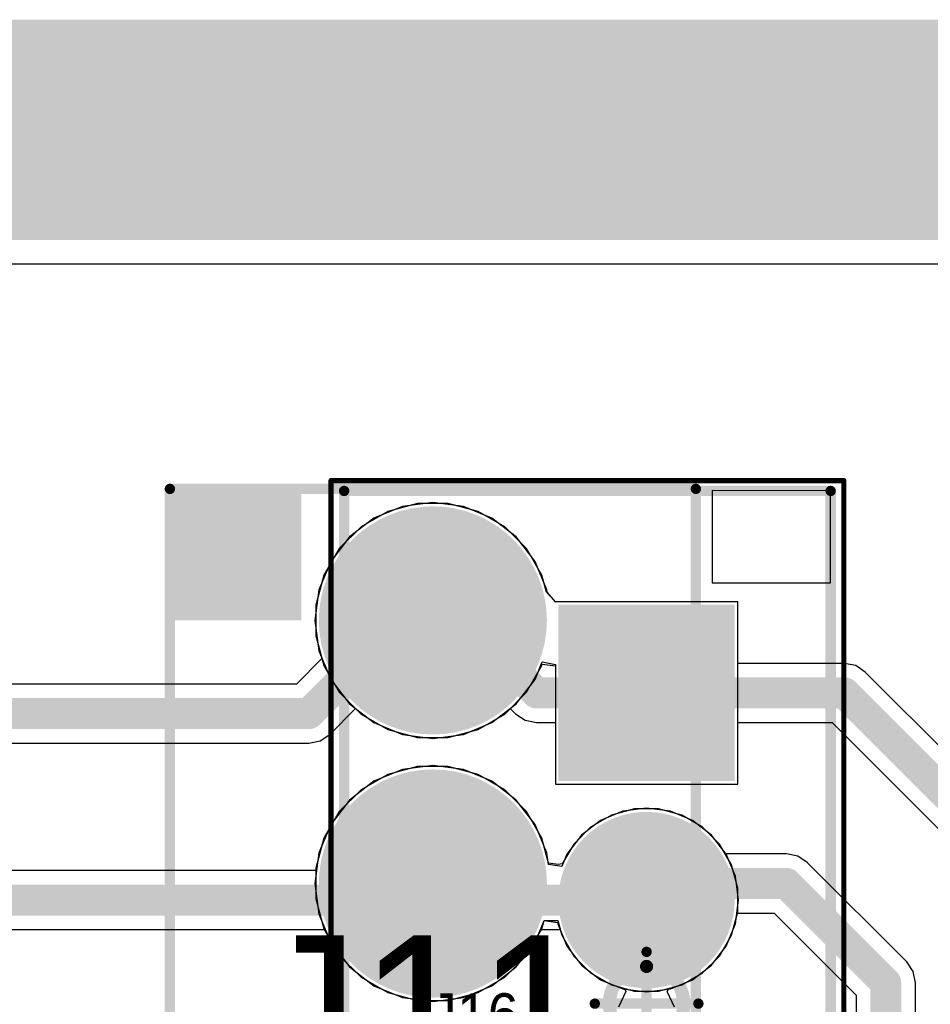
# Model space of a CAD drawing. Header units: millimetres. Extents: x -0.08 to 3.17, y -0.08 to 4.88.
# Tile 285 of 288: x 1.99 to 2.33, y 4.51 to 4.88. Entities that reach past the tile are written whole.
import ezdxf

# ---------------------------------------------------------------- set-up
doc = ezdxf.new("R2010")
doc.units = ezdxf.units.MM
doc.header["$MEASUREMENT"] = 0
for name, color, linetype in [('BottomLayer', 5, 'Continuous'), ('BottomSolder', 6, 'Continuous'), ('Mechanical13', 56, 'Continuous'), ('Mechanical15', 56, 'Continuous'), ('Mechanical2', 216, 'Continuous'), ('Mechanical3', 76, 'Continuous'), ('Mechanical4', 56, 'Continuous'), ('MidLayer1', 16, 'Continuous'), ('MidLayer2', 76, 'Continuous'), ('MultiLayer', 9, 'Continuous'), ('PadHoleLayer', 156, 'Continuous'), ('TopLayer', 1, 'Continuous'), ('TopSolder', 216, 'Continuous')]:
    doc.layers.add(name, color=color, linetype=linetype)

# ---------------------------------------------------------------- blocks, each defined once
blk = doc.blocks.new('LHA_04_TS_463')
at = {"layer": 'BottomLayer', "const_width": 0.03937}
for points in [[(-0.01969, 0.15, 1), (0.01969, 0.15, 1)], [(-0.01969, 0.05, 1), (0.01969, 0.05, 1)], [(-0.01969, -0.05, 1), (0.01969, -0.05, 1)], [(-0.01969, -0.15, 1), (0.01969, -0.15, 1)]]:
    blk.add_lwpolyline(points, format="xyb", close=True, dxfattribs=at)
at = {"layer": 'BottomSolder', "const_width": 0.04337}
for points in [[(-0.02168, 0.15, 1), (0.02168, 0.15, 1)], [(-0.02168, 0.05, 1), (0.02168, 0.05, 1)], [(-0.02168, -0.05, 1), (0.02168, -0.05, 1)], [(-0.02168, -0.15, 1), (0.02168, -0.15, 1)]]:
    blk.add_lwpolyline(points, format="xyb", close=True, dxfattribs=at)
at = {"layer": 'Mechanical13', "const_width": 0.00394}
for points in [[(-0.1, -0.2), (-0.1, 0.2)], [(-0.1, 0.2), (0.1, 0.2)], [(0.1, -0.2), (0.1, 0.2)], [(-0.1, -0.2), (0.1, -0.2)]]:
    blk.add_lwpolyline(points, dxfattribs=at)
at = {"layer": 'Mechanical13', "const_width": 0.00197}
for points in [[(-0.10098, 0.2, 1), (-0.09902, 0.2, 1)], [(-0.10098, 0.2, 1), (-0.09902, 0.2, 1)], [(0.09902, 0.2, 1), (0.10098, 0.2, 1)], [(0.09902, 0.2, 1), (0.10098, 0.2, 1)], [(-0.10098, -0.2, 1), (-0.09902, -0.2, 1)], [(-0.10098, -0.2, 1), (-0.09902, -0.2, 1)], [(0.09902, -0.2, 1), (0.10098, -0.2, 1)], [(0.09902, -0.2, 1), (0.10098, -0.2, 1)]]:
    blk.add_lwpolyline(points, format="xyb", close=True, dxfattribs=at)
at = {"layer": 'Mechanical13'}
blk.add_solid([(-0.1, 0.15), (-0.05, 0.15), (-0.1, 0.2), (-0.05, 0.2)], dxfattribs=at)
at = {"layer": 'Mechanical15', "const_width": 0.00394}
for points in [[(-0.1, -0.2), (-0.1, 0.2)], [(-0.1, 0.2), (0.1, 0.2)], [(0.1, -0.2), (0.1, 0.2)], [(-0.1, -0.2), (0.1, -0.2)]]:
    blk.add_lwpolyline(points, dxfattribs=at)
at = {"layer": 'Mechanical15', "const_width": 0.00197}
for points in [[(-0.10098, 0.2, 1), (-0.09902, 0.2, 1)], [(-0.10098, 0.2, 1), (-0.09902, 0.2, 1)], [(0.09902, 0.2, 1), (0.10098, 0.2, 1)], [(0.09902, 0.2, 1), (0.10098, 0.2, 1)], [(-0.10098, -0.2, 1), (-0.09902, -0.2, 1)], [(-0.10098, -0.2, 1), (-0.09902, -0.2, 1)], [(0.09902, -0.2, 1), (0.10098, -0.2, 1)], [(0.09902, -0.2, 1), (0.10098, -0.2, 1)]]:
    blk.add_lwpolyline(points, format="xyb", close=True, dxfattribs=at)
at = {"layer": 'MidLayer1', "const_width": 0.03937}
for points in [[(-0.01969, 0.15, 1), (0.01969, 0.15, 1)], [(-0.01969, 0.05, 1), (0.01969, 0.05, 1)], [(-0.01969, -0.05, 1), (0.01969, -0.05, 1)], [(-0.01969, -0.15, 1), (0.01969, -0.15, 1)]]:
    blk.add_lwpolyline(points, format="xyb", close=True, dxfattribs=at)
at = {"layer": 'MidLayer2', "const_width": 0.03937}
for points in [[(-0.01969, 0.15, 1), (0.01969, 0.15, 1)], [(-0.01969, 0.05, 1), (0.01969, 0.05, 1)], [(-0.01969, -0.05, 1), (0.01969, -0.05, 1)], [(-0.01969, -0.15, 1), (0.01969, -0.15, 1)]]:
    blk.add_lwpolyline(points, format="xyb", close=True, dxfattribs=at)
at = {"layer": 'MultiLayer', "const_width": 0.03937}
for points in [[(-0.01969, 0.15, 1), (0.01969, 0.15, 1)], [(-0.01969, 0.05, 1), (0.01969, 0.05, 1)], [(-0.01969, -0.05, 1), (0.01969, -0.05, 1)], [(-0.01969, -0.15, 1), (0.01969, -0.15, 1)]]:
    blk.add_lwpolyline(points, format="xyb", close=True, dxfattribs=at)
at = {"layer": 'PadHoleLayer', "const_width": 0.02362}
for points in [[(-0.01181, 0.15, 1), (0.01181, 0.15, 1)], [(-0.01181, 0.05, 1), (0.01181, 0.05, 1)], [(-0.01181, -0.05, 1), (0.01181, -0.05, 1)], [(-0.01181, -0.15, 1), (0.01181, -0.15, 1)]]:
    blk.add_lwpolyline(points, format="xyb", close=True, dxfattribs=at)
at = {"layer": 'TopLayer', "const_width": 0.03937}
for points in [[(-0.01969, 0.15, 1), (0.01969, 0.15, 1)], [(-0.01969, 0.05, 1), (0.01969, 0.05, 1)], [(-0.01969, -0.05, 1), (0.01969, -0.05, 1)], [(-0.01969, -0.15, 1), (0.01969, -0.15, 1)]]:
    blk.add_lwpolyline(points, format="xyb", close=True, dxfattribs=at)
at = {"layer": 'TopSolder', "const_width": 0.04337}
for points in [[(-0.02168, 0.15, 1), (0.02168, 0.15, 1)], [(-0.02168, 0.05, 1), (0.02168, 0.05, 1)], [(-0.02168, -0.05, 1), (0.02168, -0.05, 1)], [(-0.02168, -0.15, 1), (0.02168, -0.15, 1)]]:
    blk.add_lwpolyline(points, format="xyb", close=True, dxfattribs=at)
blk = doc.blocks.new('JST_B4B_PH_K_S_V_501')
at = {"layer": 'BottomLayer', "const_width": 0.02953}
for points in [[(-0.05413, 0, 1), (-0.02461, 0, 1)], [(0.02461, 0, 1), (0.05413, 0, 1)], [(0.10335, 0, 1), (0.13287, 0, 1)]]:
    blk.add_lwpolyline(points, format="xyb", close=True, dxfattribs=at)
at = {"layer": 'BottomLayer'}
blk.add_solid([(-0.14764, -0.02953), (-0.08858, -0.02953), (-0.14764, 0.02953), (-0.08858, 0.02953)], dxfattribs=at)
at = {"layer": 'BottomSolder', "const_width": 0.03353}
for points in [[(-0.05613, 0, 1), (-0.02261, 0, 1)], [(0.02261, 0, 1), (0.05613, 0, 1)], [(0.10135, 0, 1), (0.13487, 0, 1)]]:
    blk.add_lwpolyline(points, format="xyb", close=True, dxfattribs=at)
at = {"layer": 'BottomSolder'}
blk.add_solid([(-0.15164, -0.03353), (-0.08458, -0.03353), (-0.15164, 0.03353), (-0.08458, 0.03353)], dxfattribs=at)
at = {"layer": 'Mechanical13'}
for p, q in [((-0.19488, 0.07), (-0.195, 0.025)), ((-0.16, 0.07), (-0.19488, 0.07)), ((-0.16, 0.025), (-0.16, 0.07)), ((-0.195, 0.025), (-0.16, 0.025))]:
    blk.add_line(p, q, dxfattribs=at)
at = {"layer": 'Mechanical13', "const_width": 0.00394}
for points in [[(-0.19488, -0.115), (-0.19488, 0.07)], [(0.19488, 0.07), (-0.19488, 0.07)], [(0.2039, 0.07), (0.19488, 0.07)], [(0.2039, 0.02265), (0.2039, 0.07)], [(0.2039, -0.06415), (0.2039, 0.02265)], [(0.2039, -0.06415), (0.2039, -0.06415)], [(0.2039, -0.115), (0.2039, -0.06415)], [(0.19488, -0.115), (-0.19488, -0.115)], [(0.2039, -0.115), (0.19488, -0.115)]]:
    blk.add_lwpolyline(points, dxfattribs=at)
at = {"layer": 'Mechanical13', "const_width": 0.00197}
for points in [[(-0.19587, 0.07, 1), (-0.1939, 0.07, 1)], [(-0.19587, 0.07, 1), (-0.1939, 0.07, 1)], [(0.1939, 0.07, 1), (0.19587, 0.07, 1)], [(0.1939, 0.07, 1), (0.19587, 0.07, 1)], [(0.20292, 0.07, 1), (0.20489, 0.07, 1)], [(0.20292, 0.07, 1), (0.20489, 0.07, 1)], [(0.20292, 0.02265, 1), (0.20489, 0.02265, 1)], [(0.20292, 0.02265, 1), (0.20489, 0.02265, 1)], [(0.20292, -0.06415, 1), (0.20489, -0.06415, 1)], [(0.20292, -0.06415, 1), (0.20489, -0.06415, 1)], [(0.20292, -0.06415, 1), (0.20489, -0.06415, 1)], [(0.20292, -0.06415, 1), (0.20489, -0.06415, 1)], [(-0.19587, -0.115, 1), (-0.1939, -0.115, 1)], [(-0.19587, -0.115, 1), (-0.1939, -0.115, 1)], [(0.1939, -0.115, 1), (0.19587, -0.115, 1)], [(0.1939, -0.115, 1), (0.19587, -0.115, 1)], [(0.20292, -0.115, 1), (0.20489, -0.115, 1)], [(0.20292, -0.115, 1), (0.20489, -0.115, 1)]]:
    blk.add_lwpolyline(points, format="xyb", close=True, dxfattribs=at)
at = {"layer": 'Mechanical15'}
for points, const_width in [([(-0.19882, -0.12), (-0.19882, 0.075)], 0.00197), ([(0.20847, 0.075), (-0.19882, 0.075)], 0.00197), ([(0.20847, 0.02289), (0.20847, 0.075)], 0.00197), ([(0.20842, 0.02283), (0.20847, 0.02289)], 0.00197), ([(0.20842, -0.06783), (0.20842, 0.02283)], 0.00197), ([(0, -0.01969), (0, 0.01969)], 0.00394), ([(0.01969, 0), (-0.01969, 0)], 0.00394), ([(0.20842, -0.12), (0.20842, -0.06783)], 0.00197), ([(0.20842, -0.12), (-0.19882, -0.12)], 0.00197)]:
    blk.add_lwpolyline(points, dxfattribs=dict(at, const_width=const_width))
for points, const_width in [([(-0.19931, 0.075, 1), (-0.19833, 0.075, 1)], 0.000984), ([(-0.19931, 0.075, 1), (-0.19833, 0.075, 1)], 0.000984), ([(0.20798, 0.075, 1), (0.20897, 0.075, 1)], 0.000984), ([(0.20798, 0.075, 1), (0.20897, 0.075, 1)], 0.000984), ([(0.20792, 0.02283, 1), (0.20891, 0.02283, 1)], 0.000984), ([(0.20792, 0.02283, 1), (0.20891, 0.02283, 1)], 0.000984), ([(0.20798, 0.02289, 1), (0.20897, 0.02289, 1)], 0.000984), ([(0.20798, 0.02289, 1), (0.20897, 0.02289, 1)], 0.000984), ([(-0.00098, 0.01969, 1), (0.00098, 0.01969, 1)], 0.00197), ([(0.01414, 0, 1), (-0.01414, 0, 1)], 0.005), ([(-0.02067, 0, 1), (-0.0187, 0, 1)], 0.00197), ([(-0.01539, 0, 1), (-0.01289, 0, 1)], 0.0025), ([(0.01289, 0, 1), (0.01539, 0, 1)], 0.0025), ([(0.0187, 0, 1), (0.02067, 0, 1)], 0.00197), ([(-0.00098, -0.01969, 1), (0.00098, -0.01969, 1)], 0.00197), ([(0.20792, -0.06783, 1), (0.20891, -0.06783, 1)], 0.000984), ([(0.20792, -0.06783, 1), (0.20891, -0.06783, 1)], 0.000984), ([(-0.19931, -0.12, 1), (-0.19833, -0.12, 1)], 0.000984), ([(-0.19931, -0.12, 1), (-0.19833, -0.12, 1)], 0.000984), ([(0.20792, -0.12, 1), (0.20891, -0.12, 1)], 0.000984), ([(0.20792, -0.12, 1), (0.20891, -0.12, 1)], 0.000984)]:
    blk.add_lwpolyline(points, format="xyb", close=True, dxfattribs=dict(at, const_width=const_width))
at = {"layer": 'MidLayer1', "const_width": 0.02953}
for points in [[(-0.05413, 0, 1), (-0.02461, 0, 1)], [(0.02461, 0, 1), (0.05413, 0, 1)], [(0.10335, 0, 1), (0.13287, 0, 1)]]:
    blk.add_lwpolyline(points, format="xyb", close=True, dxfattribs=at)
at = {"layer": 'MidLayer1'}
blk.add_solid([(-0.14764, -0.02953), (-0.08858, -0.02953), (-0.14764, 0.02953), (-0.08858, 0.02953)], dxfattribs=at)
at = {"layer": 'MidLayer2', "const_width": 0.02953}
for points in [[(-0.05413, 0, 1), (-0.02461, 0, 1)], [(0.02461, 0, 1), (0.05413, 0, 1)], [(0.10335, 0, 1), (0.13287, 0, 1)]]:
    blk.add_lwpolyline(points, format="xyb", close=True, dxfattribs=at)
at = {"layer": 'MidLayer2'}
blk.add_solid([(-0.14764, -0.02953), (-0.08858, -0.02953), (-0.14764, 0.02953), (-0.08858, 0.02953)], dxfattribs=at)
at = {"layer": 'MultiLayer', "const_width": 0.02953}
for points in [[(-0.05413, 0, 1), (-0.02461, 0, 1)], [(0.02461, 0, 1), (0.05413, 0, 1)], [(0.10335, 0, 1), (0.13287, 0, 1)]]:
    blk.add_lwpolyline(points, format="xyb", close=True, dxfattribs=at)
at = {"layer": 'MultiLayer'}
blk.add_solid([(-0.14764, -0.02953), (-0.08858, -0.02953), (-0.14764, 0.02953), (-0.08858, 0.02953)], dxfattribs=at)
at = {"layer": 'PadHoleLayer', "const_width": 0.01969}
for points in [[(-0.12795, 0, 1), (-0.10827, 0, 1)], [(-0.04921, 0, 1), (-0.02953, 0, 1)], [(0.02953, 0, 1), (0.04921, 0, 1)], [(0.10827, 0, 1), (0.12795, 0, 1)]]:
    blk.add_lwpolyline(points, format="xyb", close=True, dxfattribs=at)
at = {"layer": 'TopLayer', "const_width": 0.02953}
for points in [[(-0.05413, 0, 1), (-0.02461, 0, 1)], [(0.02461, 0, 1), (0.05413, 0, 1)], [(0.10335, 0, 1), (0.13287, 0, 1)]]:
    blk.add_lwpolyline(points, format="xyb", close=True, dxfattribs=at)
at = {"layer": 'TopLayer'}
blk.add_solid([(-0.14764, -0.02953), (-0.08858, -0.02953), (-0.14764, 0.02953), (-0.08858, 0.02953)], dxfattribs=at)
at = {"layer": 'TopSolder', "const_width": 0.03353}
for points in [[(-0.05613, 0, 1), (-0.02261, 0, 1)], [(0.02261, 0, 1), (0.05613, 0, 1)], [(0.10135, 0, 1), (0.13487, 0, 1)]]:
    blk.add_lwpolyline(points, format="xyb", close=True, dxfattribs=at)
at = {"layer": 'TopSolder'}
blk.add_solid([(-0.15164, -0.03353), (-0.08458, -0.03353), (-0.15164, 0.03353), (-0.08458, 0.03353)], dxfattribs=at)

msp = doc.modelspace()

# ---------------------------------------------------------------- linework, layer by layer
at = {"layer": 'BottomLayer'}
for p, q in [((0.656, 4.7891), (2.4487, 4.7891)), ((2.13688, 4.69803), (2.12557, 4.695)), ((2.1486, 4.69803), (2.13688, 4.69803)), ((2.15991, 4.695), (2.1486, 4.69803)), ((2.12557, 4.695), (2.11542, 4.68914)), ((2.17006, 4.68914), (2.15991, 4.695)), ((2.11542, 4.68914), (2.10714, 4.68086)), ((2.17834, 4.68086), (2.17006, 4.68914)), ((2.10714, 4.68086), (2.10128, 4.67072)), ((2.1842, 4.67072), (2.17834, 4.68086)), ((2.10128, 4.67072), (2.09825, 4.6594)), ((2.18594, 4.66422), (2.1842, 4.67072)), ((2.18935, 4.66063), (2.18594, 4.66422)), ((2.19205, 4.66063), (2.18935, 4.66063)), ((2.25865, 4.66063), (2.19205, 4.66063)), ((2.25865, 4.59134), (2.25865, 4.66063)), ((2.09825, 4.6594), (2.09825, 4.64769)), ((2.09825, 4.64769), (2.10128, 4.63637)), ((2.10128, 4.63637), (2.10714, 4.62623)), ((2.17834, 4.62623), (2.1842, 4.63637)), ((2.1842, 4.63637), (2.18435, 4.63696)), ((2.18435, 4.63696), (2.18935, 4.6363)), ((2.18935, 4.6363), (2.18935, 4.59134)), ((2.10714, 4.62623), (2.11542, 4.61794)), ((2.17006, 4.61794), (2.17834, 4.62623)), ((2.11542, 4.61794), (2.12557, 4.61209)), ((2.15991, 4.61209), (2.17006, 4.61794)), ((2.12557, 4.61209), (2.13688, 4.60906)), ((2.1486, 4.60906), (2.15991, 4.61209)), ((2.13688, 4.60906), (2.1486, 4.60906)), ((2.13688, 4.59803), (2.12557, 4.595)), ((2.1486, 4.59803), (2.13688, 4.59803)), ((2.15991, 4.595), (2.1486, 4.59803)), ((2.12557, 4.595), (2.11542, 4.58914)), ((2.17006, 4.58914), (2.15991, 4.595)), ((2.11542, 4.58914), (2.10714, 4.58086)), ((2.17834, 4.58086), (2.17006, 4.58914)), ((2.18935, 4.59134), (2.25865, 4.59134)), ((2.21944, 4.58189), (2.21063, 4.57953)), ((2.22856, 4.58189), (2.21944, 4.58189)), ((2.23737, 4.57953), (2.22856, 4.58189)), ((2.10714, 4.58086), (2.10128, 4.57072)), ((2.1842, 4.57072), (2.17834, 4.58086)), ((2.21063, 4.57953), (2.20273, 4.57497)), ((2.24527, 4.57497), (2.23737, 4.57953)), ((2.20273, 4.57497), (2.19628, 4.56852)), ((2.25172, 4.56852), (2.24527, 4.57497)), ((2.10128, 4.57072), (2.09825, 4.5594)), ((2.18672, 4.56129), (2.1842, 4.57072)), ((2.19628, 4.56852), (2.19196, 4.56105)), ((2.25628, 4.56062), (2.25172, 4.56852)), ((2.09825, 4.5594), (2.09825, 4.54769)), ((2.19042, 4.56079), (2.18672, 4.56129)), ((2.19196, 4.56105), (2.19042, 4.56079)), ((2.25865, 4.55181), (2.25628, 4.56062)), ((2.25865, 4.54268), (2.25865, 4.55181)), ((2.09825, 4.54769), (2.10128, 4.53637)), ((2.25628, 4.53387), (2.25865, 4.54268)), ((2.10128, 4.53637), (2.10714, 4.52623)), ((2.17834, 4.52623), (2.1842, 4.53637)), ((2.1842, 4.53637), (2.18503, 4.53949)), ((2.18503, 4.53949), (2.19021, 4.53949)), ((2.19021, 4.53949), (2.19172, 4.53387)), ((2.19172, 4.53387), (2.19628, 4.52597)), ((2.25172, 4.52597), (2.25628, 4.53387)), ((2.10714, 4.52623), (2.11542, 4.51794)), ((2.17006, 4.51794), (2.17834, 4.52623)), ((2.19628, 4.52597), (2.20273, 4.51952)), ((2.24527, 4.51952), (2.25172, 4.52597)), ((2.11542, 4.51794), (2.12557, 4.51209)), ((2.15991, 4.51209), (2.17006, 4.51794)), ((2.20273, 4.51952), (2.21063, 4.51496)), ((2.23737, 4.51496), (2.24527, 4.51952)), ((2.21063, 4.51496), (2.21944, 4.5126)), ((2.22856, 4.5126), (2.23737, 4.51496)), ((2.12557, 4.51209), (2.13688, 4.50906)), ((2.1486, 4.50906), (2.15991, 4.51209)), ((2.21944, 4.5126), (2.22856, 4.5126)), ((2.13688, 4.50906), (2.1486, 4.50906))]:
    msp.add_line(p, q, dxfattribs=at)
at = {"layer": 'Mechanical3', "const_width": 0.07874}
msp.add_lwpolyline([(0.66929, 4.84252), (2.44094, 4.84252)], dxfattribs=at)
at = {"layer": 'Mechanical4', "const_width": 0.01}
msp.add_lwpolyline([(0.49213, 4.80315), (2.58833, 4.80315)], dxfattribs=at)
at = {"layer": 'MidLayer1'}
for p, q in [((0.65673, 4.7891), (2.44797, 4.7891)), ((2.14274, 4.69842), (2.13113, 4.69689)), ((2.15435, 4.69689), (2.14274, 4.69842)), ((2.13113, 4.69689), (2.1203, 4.6924)), ((2.16518, 4.6924), (2.15435, 4.69689)), ((2.1203, 4.6924), (2.11101, 4.68527)), ((2.17447, 4.68527), (2.16518, 4.6924)), ((2.11101, 4.68527), (2.10388, 4.67598)), ((2.1816, 4.67598), (2.17447, 4.68527)), ((2.10388, 4.67598), (2.0994, 4.66516)), ((2.18608, 4.66516), (2.1816, 4.67598)), ((2.0994, 4.66516), (2.09787, 4.65354)), ((2.18619, 4.66432), (2.18608, 4.66516)), ((2.18935, 4.66063), (2.18619, 4.66432)), ((2.19172, 4.66063), (2.18935, 4.66063)), ((2.25865, 4.66063), (2.19172, 4.66063)), ((2.25865, 4.59134), (2.25865, 4.66063)), ((2.09787, 4.65354), (2.0994, 4.64193)), ((2.0994, 4.64193), (2.10388, 4.63111)), ((2.1816, 4.63111), (2.18435, 4.63776)), ((2.18435, 4.63776), (2.18935, 4.63676)), ((2.18935, 4.63676), (2.18935, 4.59134)), ((2.10388, 4.63111), (2.11101, 4.62181)), ((2.17447, 4.62181), (2.1816, 4.63111)), ((2.11101, 4.62181), (2.1203, 4.61468)), ((2.16518, 4.61468), (2.17447, 4.62181)), ((2.1203, 4.61468), (2.13113, 4.6102)), ((2.15435, 4.6102), (2.16518, 4.61468)), ((2.13113, 4.6102), (2.14274, 4.60867)), ((2.14274, 4.60867), (2.15435, 4.6102)), ((2.13113, 4.59689), (2.1203, 4.5924)), ((2.14274, 4.59842), (2.13113, 4.59689)), ((2.15435, 4.59689), (2.14274, 4.59842)), ((2.16518, 4.5924), (2.15435, 4.59689)), ((2.1203, 4.5924), (2.11101, 4.58527)), ((2.17447, 4.58527), (2.16518, 4.5924)), ((2.18935, 4.59134), (2.25865, 4.59134)), ((2.11101, 4.58527), (2.10388, 4.57598)), ((2.1816, 4.57598), (2.17447, 4.58527)), ((2.224, 4.58219), (2.21496, 4.581)), ((2.23304, 4.581), (2.224, 4.58219)), ((2.20653, 4.57751), (2.19929, 4.57195)), ((2.21496, 4.581), (2.20653, 4.57751)), ((2.24147, 4.57751), (2.23304, 4.581)), ((2.24871, 4.57195), (2.24147, 4.57751)), ((2.10388, 4.57598), (2.0994, 4.56516)), ((2.18608, 4.56516), (2.1816, 4.57598)), ((2.19929, 4.57195), (2.19374, 4.56472)), ((2.25426, 4.56472), (2.24871, 4.57195)), ((2.0994, 4.56516), (2.09787, 4.55354)), ((2.18667, 4.56072), (2.18608, 4.56516)), ((2.19374, 4.56472), (2.1918, 4.56004)), ((2.25775, 4.55629), (2.25426, 4.56472)), ((2.1918, 4.56004), (2.18667, 4.56072)), ((2.25894, 4.54724), (2.25775, 4.55629)), ((2.09787, 4.55354), (2.0994, 4.54193)), ((2.25775, 4.5382), (2.25894, 4.54724)), ((2.0994, 4.54193), (2.10388, 4.53111)), ((2.1816, 4.53111), (2.18504, 4.53942)), ((2.18504, 4.53942), (2.19017, 4.53874)), ((2.19017, 4.53874), (2.19025, 4.5382)), ((2.19025, 4.5382), (2.19374, 4.52977)), ((2.25426, 4.52977), (2.25775, 4.5382)), ((2.10388, 4.53111), (2.11101, 4.52181)), ((2.17447, 4.52181), (2.1816, 4.53111)), ((2.19374, 4.52977), (2.19929, 4.52253)), ((2.24871, 4.52253), (2.25426, 4.52977)), ((2.11101, 4.52181), (2.1203, 4.51468)), ((2.16518, 4.51468), (2.17447, 4.52181)), ((2.19929, 4.52253), (2.20653, 4.51698)), ((2.24147, 4.51698), (2.24871, 4.52253)), ((2.1203, 4.51468), (2.13113, 4.5102)), ((2.15435, 4.5102), (2.16518, 4.51468)), ((2.20653, 4.51698), (2.21496, 4.51349)), ((2.23304, 4.51349), (2.24147, 4.51698)), ((2.13113, 4.5102), (2.14274, 4.50867)), ((2.14274, 4.50867), (2.15435, 4.5102)), ((2.21496, 4.51349), (2.224, 4.5123)), ((2.224, 4.5123), (2.23304, 4.51349))]:
    msp.add_line(p, q, dxfattribs=at)
at = {"layer": 'MidLayer2'}
for p, q in [((0.656, 4.7891), (2.4487, 4.7891)), ((2.13688, 4.69803), (2.12557, 4.695)), ((2.1486, 4.69803), (2.13688, 4.69803)), ((2.15991, 4.695), (2.1486, 4.69803)), ((2.12557, 4.695), (2.11542, 4.68914)), ((2.17006, 4.68914), (2.15991, 4.695)), ((2.11542, 4.68914), (2.10714, 4.68086)), ((2.17834, 4.68086), (2.17006, 4.68914)), ((2.10714, 4.68086), (2.10128, 4.67072)), ((2.1842, 4.67072), (2.17834, 4.68086)), ((2.10128, 4.67072), (2.09825, 4.6594)), ((2.18594, 4.66422), (2.1842, 4.67072)), ((2.18935, 4.66063), (2.18594, 4.66422)), ((2.19205, 4.66063), (2.18935, 4.66063)), ((2.25865, 4.66063), (2.19205, 4.66063)), ((2.25865, 4.59134), (2.25865, 4.66063)), ((2.09825, 4.6594), (2.09825, 4.64769)), ((2.09825, 4.64769), (2.10128, 4.63637)), ((2.10128, 4.63637), (2.10714, 4.62623)), ((2.17834, 4.62623), (2.1842, 4.63637)), ((2.1842, 4.63637), (2.18435, 4.63696)), ((2.18435, 4.63696), (2.18935, 4.6363)), ((2.18935, 4.6363), (2.18935, 4.59134)), ((2.10714, 4.62623), (2.11542, 4.61794)), ((2.17006, 4.61794), (2.17834, 4.62623)), ((2.11542, 4.61794), (2.12557, 4.61209)), ((2.15991, 4.61209), (2.17006, 4.61794)), ((2.12557, 4.61209), (2.13688, 4.60906)), ((2.1486, 4.60906), (2.15991, 4.61209)), ((2.13688, 4.60906), (2.1486, 4.60906)), ((2.13688, 4.59803), (2.12557, 4.595)), ((2.1486, 4.59803), (2.13688, 4.59803)), ((2.15991, 4.595), (2.1486, 4.59803)), ((2.12557, 4.595), (2.11542, 4.58914)), ((2.17006, 4.58914), (2.15991, 4.595)), ((2.11542, 4.58914), (2.10714, 4.58086)), ((2.17834, 4.58086), (2.17006, 4.58914)), ((2.18935, 4.59134), (2.25865, 4.59134)), ((2.21944, 4.58189), (2.21063, 4.57953)), ((2.22856, 4.58189), (2.21944, 4.58189)), ((2.23737, 4.57953), (2.22856, 4.58189)), ((2.10714, 4.58086), (2.10128, 4.57072)), ((2.1842, 4.57072), (2.17834, 4.58086)), ((2.21063, 4.57953), (2.20273, 4.57497)), ((2.24527, 4.57497), (2.23737, 4.57953)), ((2.20273, 4.57497), (2.19628, 4.56852)), ((2.25172, 4.56852), (2.24527, 4.57497)), ((2.10128, 4.57072), (2.09825, 4.5594)), ((2.18672, 4.56129), (2.1842, 4.57072)), ((2.19628, 4.56852), (2.19196, 4.56105)), ((2.25628, 4.56062), (2.25172, 4.56852)), ((2.09825, 4.5594), (2.09825, 4.54769)), ((2.19042, 4.56079), (2.18672, 4.56129)), ((2.19196, 4.56105), (2.19042, 4.56079)), ((2.25865, 4.55181), (2.25628, 4.56062)), ((2.25865, 4.54268), (2.25865, 4.55181)), ((2.09825, 4.54769), (2.10128, 4.53637)), ((2.25628, 4.53387), (2.25865, 4.54268)), ((2.10128, 4.53637), (2.10714, 4.52623)), ((2.17834, 4.52623), (2.1842, 4.53637)), ((2.1842, 4.53637), (2.18503, 4.53949)), ((2.18503, 4.53949), (2.19021, 4.53949)), ((2.19021, 4.53949), (2.19172, 4.53387)), ((2.19172, 4.53387), (2.19628, 4.52597)), ((2.25172, 4.52597), (2.25628, 4.53387)), ((2.10714, 4.52623), (2.11542, 4.51794)), ((2.17006, 4.51794), (2.17834, 4.52623)), ((2.19628, 4.52597), (2.20273, 4.51952)), ((2.24527, 4.51952), (2.25172, 4.52597)), ((2.11542, 4.51794), (2.12557, 4.51209)), ((2.15991, 4.51209), (2.17006, 4.51794)), ((2.20273, 4.51952), (2.21063, 4.51496)), ((2.23737, 4.51496), (2.24527, 4.51952)), ((2.21063, 4.51496), (2.21558, 4.51363)), ((2.23242, 4.51363), (2.23737, 4.51496)), ((2.12557, 4.51209), (2.13688, 4.50906)), ((2.1486, 4.50906), (2.15991, 4.51209)), ((2.21611, 4.51249), (2.21332, 4.50656)), ((2.21558, 4.51363), (2.21611, 4.51249)), ((2.23189, 4.51249), (2.23242, 4.51363)), ((2.23468, 4.50656), (2.23189, 4.51249)), ((2.13688, 4.50906), (2.1486, 4.50906))]:
    msp.add_line(p, q, dxfattribs=at)
at = {"layer": 'TopLayer'}
for p, q in [((0.656, 4.7891), (2.4487, 4.7891)), ((2.13688, 4.69803), (2.12557, 4.695)), ((2.1486, 4.69803), (2.13688, 4.69803)), ((2.15991, 4.695), (2.1486, 4.69803)), ((2.12557, 4.695), (2.11542, 4.68914)), ((2.17006, 4.68914), (2.15991, 4.695)), ((2.11542, 4.68914), (2.10714, 4.68086)), ((2.17834, 4.68086), (2.17006, 4.68914)), ((2.10714, 4.68086), (2.10128, 4.67072)), ((2.1842, 4.67072), (2.17834, 4.68086)), ((2.10128, 4.67072), (2.09825, 4.6594)), ((2.18594, 4.66422), (2.1842, 4.67072)), ((2.18935, 4.66063), (2.18594, 4.66422)), ((2.25865, 4.66063), (2.18935, 4.66063)), ((2.25865, 4.63722), (2.25865, 4.66063)), ((2.09825, 4.6594), (2.09825, 4.64769)), ((2.09825, 4.64769), (2.10057, 4.63903)), ((2.10057, 4.63903), (2.0909, 4.62935)), ((2.29921, 4.63722), (2.25865, 4.63722)), ((2.30351, 4.63637), (2.29921, 4.63722)), ((2.30716, 4.63393), (2.30351, 4.63637)), ((2.36228, 4.57881), (2.30716, 4.63393)), ((2.0909, 4.62935), (1.94172, 4.62935)), ((2.1035, 4.61016), (2.11335, 4.62002)), ((2.11335, 4.62002), (2.11542, 4.61794)), ((2.17006, 4.61794), (2.17218, 4.62007)), ((2.17218, 4.62007), (2.17422, 4.61804)), ((2.11542, 4.61794), (2.12557, 4.61209)), ((2.15991, 4.61209), (2.17006, 4.61794)), ((2.17422, 4.61804), (2.17786, 4.6156)), ((2.17786, 4.6156), (2.18217, 4.61474)), ((2.12557, 4.61209), (2.13688, 4.60906)), ((2.1486, 4.60906), (2.15991, 4.61209)), ((2.18217, 4.61474), (2.18935, 4.61474)), ((2.18935, 4.61474), (2.18935, 4.59134)), ((2.25865, 4.59134), (2.25865, 4.61474)), ((2.25865, 4.61474), (2.29456, 4.61474)), ((2.29456, 4.61474), (2.34309, 4.56621)), ((2.09555, 4.60687), (2.09985, 4.60773)), ((2.09985, 4.60773), (2.1035, 4.61016)), ((2.13688, 4.60906), (2.1486, 4.60906)), ((1.94172, 4.60687), (2.09555, 4.60687)), ((2.13688, 4.59803), (2.12557, 4.595)), ((2.1486, 4.59803), (2.13688, 4.59803)), ((2.15991, 4.595), (2.1486, 4.59803)), ((2.12557, 4.595), (2.11542, 4.58914)), ((2.17006, 4.58914), (2.15991, 4.595)), ((2.11542, 4.58914), (2.10714, 4.58086)), ((2.17834, 4.58086), (2.17006, 4.58914)), ((2.18935, 4.59134), (2.25865, 4.59134)), ((2.21944, 4.58189), (2.21063, 4.57953)), ((2.22856, 4.58189), (2.21944, 4.58189)), ((2.23737, 4.57953), (2.22856, 4.58189)), ((2.10714, 4.58086), (2.10128, 4.57072)), ((2.1842, 4.57072), (2.17834, 4.58086)), ((2.21063, 4.57953), (2.20273, 4.57497)), ((2.24527, 4.57497), (2.23737, 4.57953)), ((2.20273, 4.57497), (2.19628, 4.56852)), ((2.25172, 4.56852), (2.24527, 4.57497)), ((2.10128, 4.57072), (2.09825, 4.5594)), ((2.18672, 4.56129), (2.1842, 4.57072)), ((2.19628, 4.56852), (2.19196, 4.56105)), ((2.25388, 4.56478), (2.25172, 4.56852)), ((2.27717, 4.56478), (2.25388, 4.56478)), ((2.28147, 4.56393), (2.27717, 4.56478)), ((2.28511, 4.56149), (2.28147, 4.56393)), ((2.09825, 4.5594), (2.09825, 4.55848)), ((2.19042, 4.56079), (2.18672, 4.56129)), ((2.19196, 4.56105), (2.19042, 4.56079)), ((2.32291, 4.5237), (2.28511, 4.56149)), ((2.09825, 4.55848), (1.93993, 4.55848)), ((2.25628, 4.53387), (2.25854, 4.5423)), ((2.25854, 4.5423), (2.27251, 4.5423)), ((2.27251, 4.5423), (2.30372, 4.51109)), ((1.93993, 4.536), (2.1015, 4.536)), ((2.1015, 4.536), (2.10714, 4.52623)), ((2.17834, 4.52623), (2.18398, 4.536)), ((2.18398, 4.536), (2.19114, 4.536)), ((2.19114, 4.536), (2.19172, 4.53387)), ((2.19172, 4.53387), (2.19628, 4.52597)), ((2.25172, 4.52597), (2.25628, 4.53387)), ((2.10714, 4.52623), (2.11542, 4.51794)), ((2.17006, 4.51794), (2.17834, 4.52623)), ((2.19628, 4.52597), (2.20273, 4.51952)), ((2.24527, 4.51952), (2.25172, 4.52597)), ((2.32534, 4.52005), (2.32291, 4.5237)), ((2.11542, 4.51794), (2.12557, 4.51209)), ((2.15991, 4.51209), (2.17006, 4.51794)), ((2.20273, 4.51952), (2.21063, 4.51496)), ((2.23737, 4.51496), (2.24527, 4.51952)), ((2.3262, 4.51575), (2.32534, 4.52005)), ((2.21063, 4.51496), (2.21944, 4.5126)), ((2.22856, 4.5126), (2.23737, 4.51496)), ((2.3262, 4.42196), (2.3262, 4.51575)), ((2.12557, 4.51209), (2.13688, 4.50906)), ((2.1486, 4.50906), (2.15991, 4.51209)), ((2.21944, 4.5126), (2.22856, 4.5126)), ((2.30372, 4.51109), (2.30372, 4.41731)), ((2.13688, 4.50906), (2.1486, 4.50906))]:
    msp.add_line(p, q, dxfattribs=at)
at = {"layer": 'TopLayer', "const_width": 0.01181}
for points in [[(2.09555, 4.61811), (2.13098, 4.65354)], [(2.13098, 4.65354), (2.15461, 4.65354)], [(2.15461, 4.65354), (2.18217, 4.62598)], [(2.18217, 4.62598), (2.224, 4.62598)], [(2.224, 4.62598), (2.29921, 4.62598)], [(2.29921, 4.62598), (2.35433, 4.57087)], [(1.92764, 4.61811), (2.09555, 4.61811)], [(2.23274, 4.55354), (2.27717, 4.55354)], [(2.27717, 4.55354), (2.31496, 4.51575)], [(1.83707, 4.54724), (2.154, 4.54724)], [(2.154, 4.54724), (2.23274, 4.54724)], [(2.31496, 4.41731), (2.31496, 4.51575)]]:
    msp.add_lwpolyline(points, dxfattribs=at)
at = {"layer": 'TopLayer', "const_width": 0.00591}
for points in [[(2.12803, 4.65354, 1), (2.13394, 4.65354, 1)], [(2.12803, 4.65354, 1), (2.13394, 4.65354, 1)], [(2.15165, 4.65354, 1), (2.15756, 4.65354, 1)], [(2.15165, 4.65354, 1), (2.15756, 4.65354, 1)], [(2.17921, 4.62598, 1), (2.18512, 4.62598, 1)], [(2.17921, 4.62598, 1), (2.18512, 4.62598, 1)], [(2.22105, 4.62598, 1), (2.22695, 4.62598, 1)], [(2.22105, 4.62598, 1), (2.22695, 4.62598, 1)], [(2.29626, 4.62598, 1), (2.30217, 4.62598, 1)], [(2.29626, 4.62598, 1), (2.30217, 4.62598, 1)], [(2.0926, 4.61811, 1), (2.0985, 4.61811, 1)], [(2.0926, 4.61811, 1), (2.0985, 4.61811, 1)], [(2.22979, 4.55354, 1), (2.23569, 4.55354, 1)], [(2.27421, 4.55354, 1), (2.28012, 4.55354, 1)], [(2.27421, 4.55354, 1), (2.28012, 4.55354, 1)], [(2.15105, 4.54724, 1), (2.15695, 4.54724, 1)], [(2.15105, 4.54724, 1), (2.15695, 4.54724, 1)], [(2.22979, 4.54724, 1), (2.23569, 4.54724, 1)], [(2.31201, 4.51575, 1), (2.31791, 4.51575, 1)], [(2.31201, 4.51575, 1), (2.31791, 4.51575, 1)]]:
    msp.add_lwpolyline(points, format="xyb", close=True, dxfattribs=at)

# ---------------------------------------------------------------- block references
msp.add_blockref('LHA_04_TS_463', (2.14274, 4.50354))
at = {"rotation": 270}
msp.add_blockref('JST_B4B_PH_K_S_V_501', (2.224, 4.50787), dxfattribs=at)

# ---------------------------------------------------------------- texts
at = {"layer": 'Mechanical2'}
for s, height, p in [('J11', 0.06, (2.07461, 4.47389)), ('J16', 0.015748, (2.14134, 4.49607))]:
    msp.add_text(s, height=height, dxfattribs=at).set_placement(p)

doc.saveas('drawing.dxf')
